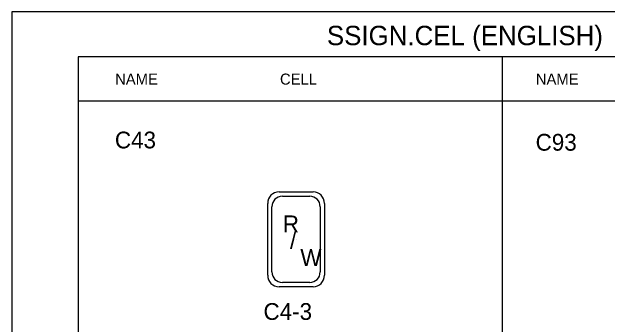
# Model space of a CAD drawing. Extents: x -5299 to 22597, y -19549 to -1808.
# Drawn here: x -3429.8 to -3003.6, y -17778.8 to -17555.5 of the extents above; entities that cross this region are included whole.
import ezdxf

# ---------------------------------------------------------------- set-up
doc = ezdxf.new("R2010")
doc.units = 0
for name, color, linetype in [('Level 1', 7, 'Continuous'), ('Level 3', 7, 'Continuous'), ('Level 60', 7, 'Continuous')]:
    doc.layers.add(name, color=color, linetype=linetype)

msp = doc.modelspace()

# ---------------------------------------------------------------- linework, layer by layer
at = {"layer": 'Level 1'}
for p, q in [((-2775.31, -17587.68), (-3382.33, -17587.68)), ((-3382.33, -17587.68), (-3382.33, -18387.68)), ((-3078.82, -17587.68), (-3078.82, -18387.68)), ((-2775.31, -17619.35), (-3382.33, -17619.35)), ((-3238.54, -17684.32), (-3214.16, -17684.32)), ((-3236.13, -17687.33), (-3216.57, -17687.33)), ((-3246.67, -17743.92), (-3246.67, -17692.45)), ((-3206.03, -17692.45), (-3206.03, -17743.92)), ((-3243.65, -17741.51), (-3243.65, -17694.85)), ((-3209.05, -17694.85), (-3209.05, -17741.51)), ((-3226.35, -17718.18), (-3226.35, -17718.18)), ((-3214.16, -17752.05), (-3238.54, -17752.05)), ((-3216.57, -17749.03), (-3236.13, -17749.03))]:
    msp.add_line(p, q, dxfattribs=at)
for centre, radius, start, end in [((-3238.54, -17692.45), 8.13, 90, 180), ((-3214.16, -17692.45), 8.13, 0, 90), ((-3236.13, -17694.85), 7.52, 90, 180), ((-3216.57, -17694.85), 7.52, 360, 90), ((-3238.54, -17743.92), 8.13, 180, 270), ((-3236.13, -17741.51), 7.52, 180, 270), ((-3216.57, -17741.51), 7.52, 270, 0), ((-3214.16, -17743.92), 8.13, 270, 0)]:
    msp.add_arc(centre, radius, start, end, dxfattribs=at)
at = {"layer": 'Level 60'}
msp.add_lwpolyline([(-3429.83, -18407.87), (-2728.79, -18407.87), (-2728.79, -17555.5), (-3429.83, -17555.5)], close=True, dxfattribs=at)

# ---------------------------------------------------------------- texts
at = {"layer": 'Level 1'}
for s, p in [('R', (-3235.83, -17713.12)), ('/', (-3230.68, -17725.02)), ('W', (-3223.27, -17737.19))]:
    msp.add_text(s, height=12, dxfattribs=at).set_placement(p)
at = {"layer": 'Level 3'}
for s, height, p in [('SSIGN.CEL (ENGLISH)', 13.8566, (-3204.25, -17579.29)), ('NAME', 7.918, (-3355.91, -17607.52)), ('CELL', 7.918, (-3237.85, -17607.52)), ('NAME', 7.918, (-3054.63, -17607.52)), ('C43', 12, (-3356.08, -17653.12)), ('C93', 12, (-3054.78, -17654.76)), ('C4-3', 12, (-3249.66, -17775.81))]:
    msp.add_text(s, height=height, dxfattribs=at).set_placement(p)

doc.saveas('drawing.dxf')
